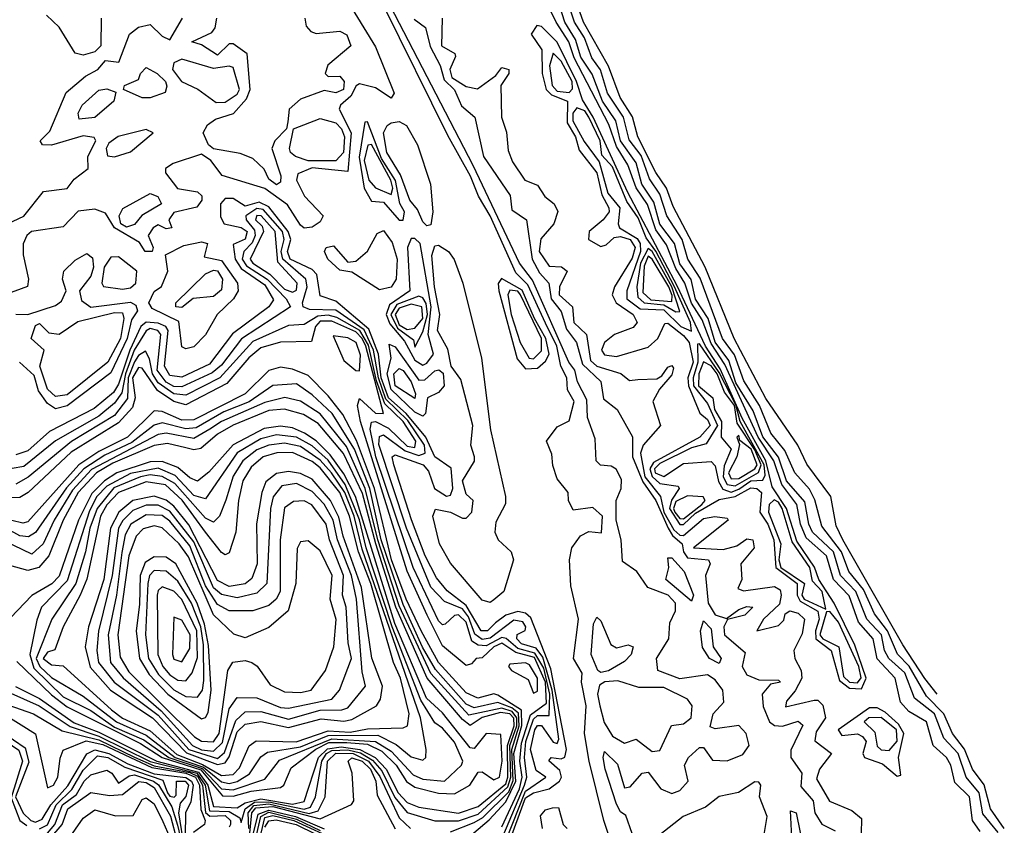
# Model space of a CAD drawing. Extents: x 2889633 to 3052318, y 540750 to 918690.
# Tile 592 of 656: x 2997035 to 2999527, y 820123 to 822161. Entities that reach past the tile are written whole.
import ezdxf

# ---------------------------------------------------------------- set-up
doc = ezdxf.new("R2010")
doc.units = 0

msp = doc.modelspace()

# ---------------------------------------------------------------- linework, layer by layer
at = {"layer": '0CON02XD'}
for points in [[(2997755.8, 822385.8), (2997935, 822092.5), (2997982.5, 821975), (2997975, 821962.5), (2997935, 821988.8), (2997895, 821998.8), (2997886, 821994), (2997872.6, 821967.4), (2997846.7, 821945), (2997843.3, 821935), (2997873.8, 821875), (2997865, 821777.5), (2997775, 821786.9), (2997738.8, 821771.2), (2997735.6, 821755), (2997755.5, 821715), (2997802.5, 821665), (2997795, 821650), (2997775, 821636), (2997755, 821634.2), (2997745, 821641.2), (2997712.6, 821692.6), (2997655, 821734.5), (2997547.1, 821767.1), (2997518.8, 821805), (2997495, 821821.2), (2997422.7, 821797.3), (2997403.3, 821785), (2997403.9, 821773.9), (2997434.1, 821734.1), (2997485, 821725.8), (2997495.6, 821715.6), (2997495.7, 821705), (2997482.7, 821687.3), (2997425, 821673.3), (2997412.5, 821655), (2997420, 821635), (2997405, 821632.5), (2997385, 821642.5), (2997372.5, 821635), (2997360, 821615), (2997372.5, 821585), (2997370, 821575), (2997352.5, 821575), (2997337.7, 821597.7), (2997275, 821634.4), (2997251.8, 821671.8), (2997225, 821682.2), (2997182.9, 821677.1), (2997145, 821637.3), (2997064.6, 821625.4), (2997052.9, 821615), (2997043.8, 821593.8), (2997043.3, 821566.7), (2997056.9, 821505), (2997054.1, 821485.9), (2996997.5, 821465)], [(2999465, 820107.5), (2999446.2, 820135), (2999438.8, 820195), (2999401.7, 820231.7), (2999391.2, 820275), (2999380, 820295), (2999346.2, 820325), (2999330, 820385), (2999285, 820411.2), (2999264, 820435), (2999250, 820495), (2999204.5, 820544.5), (2999194.2, 820595), (2999157.2, 820637.2), (2999133.6, 820703.6), (2999094.5, 820745), (2999076.9, 820805), (2999025, 820850.8), (2999010.4, 820885), (2999001.1, 820935), (2998963.3, 820985), (2998943.4, 821045), (2998904, 821105), (2998819.3, 821289.3), (2998785, 821341.8), (2998762.1, 821402.1), (2998735, 821444.4), (2998718.2, 821495), (2998695, 821531.4), (2998671.5, 821591.5), (2998645, 821630), (2998623.5, 821693.5), (2998595, 821735.8), (2998574, 821794), (2998545, 821840.8), (2998526, 821896), (2998437.9, 822065), (2998424.6, 822105), (2998392.7, 822155), (2998339.5, 822265)], [(2998585, 820102.5), (2998568.3, 820148.3), (2998555, 820157.5), (2998545, 820176.7), (2998516, 820265), (2998511.2, 820295), (2998515, 820310), (2998547.7, 820277.7), (2998565, 820217.5), (2998579.3, 820220.7), (2998610, 820255), (2998625, 820257.5), (2998657.5, 820215), (2998685, 820203.8), (2998705, 820211.2), (2998726.7, 820235), (2998717.5, 820275), (2998727.5, 820295), (2998755, 820320), (2998765, 820320), (2998788.3, 820288.3), (2998825, 820286.2), (2998865, 820302.5), (2998880.8, 820325), (2998872.9, 820355), (2998855, 820376), (2998795, 820367.5), (2998782.5, 820372.5), (2998790, 820405), (2998816.7, 820435), (2998814, 820465), (2998795, 820491.2), (2998775, 820503.8), (2998705, 820493.3), (2998650, 820515), (2998646.7, 820545), (2998677.5, 820595), (2998680, 820635), (2998694.2, 820665.8), (2998694.2, 820685), (2998675.4, 820705.4), (2998624.4, 820724.4), (2998596.2, 820765), (2998560.6, 820790.6), (2998557.1, 820845), (2998544.4, 820895), (2998544, 820945), (2998557.1, 820975), (2998557.6, 820997.6), (2998544.5, 821024.5), (2998531.7, 821031.7), (2998504.2, 821034.2), (2998493.3, 821045), (2998490.7, 821100.7), (2998472, 821155), (2998469.7, 821199.7), (2998446, 821245), (2998440, 821275), (2998424.3, 821295), (2998332.6, 821502.6), (2998299.2, 821545), (2998182.4, 821792.4), (2997960.4, 822220.4)], [(2999526.5, 820115), (2999491.4, 820165), (2999483.7, 820193.7), (2999475.4, 820225.4), (2999445.7, 820265), (2999426.1, 820316.1), (2999395.7, 820355), (2999373.3, 820405), (2999329.5, 820449.5), (2999285.9, 820525.9), (2999256.4, 820556.4), (2999230.5, 820615), (2999198, 820658), (2999169.8, 820719.8), (2999132.9, 820765), (2999114.5, 820815), (2999065, 820880), (2999046.9, 820946.9), (2999033.2, 820973.2), (2998996, 821015), (2998971.1, 821071.1), (2998936, 821115), (2998906.9, 821185), (2998867.3, 821247.3), (2998843.8, 821313.8), (2998812.9, 821355), (2998757, 821507), (2998725.8, 821555), (2998711.1, 821605), (2998672.5, 821665), (2998655, 821720), (2998628.3, 821758.3), (2998607.3, 821817.3), (2998577.4, 821857.4), (2998563.1, 821915), (2998521.9, 821975), (2998504.5, 822034.5), (2998482.9, 822065), (2998464.4, 822115), (2998438.9, 822155), (2998421.9, 822205)], [(2999357, 820454.6), (2999325, 820494.2), (2999269.8, 820579.8), (2999117.8, 820845), (2999100.9, 820880.9), (2999087.5, 820955), (2999027.1, 821037.1), (2999004, 821085), (2998923, 821203), (2998842.9, 821355), (2998769.4, 821535), (2998688.6, 821688.6), (2998671.5, 821735), (2998644.6, 821774.6), (2998598.9, 821865), (2998585.3, 821915.3), (2998554.6, 821964.6), (2998525, 822043.8), (2998461.5, 822155), (2998443.5, 822205)], [(2998543.6, 820043.6), (2998513.3, 820135), (2998476.2, 820285), (2998463.8, 820355), (2998468, 820425), (2998456.2, 820485), (2998458.3, 820508.3), (2998436.2, 820545), (2998448.8, 820645), (2998429.3, 820729.3), (2998426, 820795), (2998432, 820825), (2998454.3, 820855.7), (2998475, 820866.2), (2998506.7, 820863.3), (2998510, 820905), (2998485, 820927.5), (2998435, 820920), (2998423.3, 820945), (2998422.5, 820965), (2998395, 821000), (2998383.6, 821033.6), (2998381.7, 821061.7), (2998367.5, 821095), (2998395, 821131.2), (2998425, 821146.7), (2998438, 821195), (2998421.2, 821225), (2998419.4, 821255), (2998404.6, 821284.6), (2998394.2, 821335), (2998365, 821393.6), (2998320.4, 821490.4), (2998290.6, 821520.6), (2998225.3, 821665.3), (2998195.4, 821715), (2998175.4, 821765), (2998117.9, 821867.9), (2997955, 822197.5)], [(2999511.1, 820105), (2999472, 820152), (2999462.5, 820205), (2999430, 820245), (2999409.4, 820305), (2999373.6, 820343.6), (2999350, 820405), (2999299.2, 820445), (2999275, 820509.2), (2999234.3, 820545), (2999223.1, 820565), (2999215.3, 820605.3), (2999178.6, 820645), (2999151.1, 820715), (2999111.9, 820755), (2999094.4, 820815), (2999041.4, 820865), (2999031.9, 820885), (2999021.4, 820941.4), (2998975.6, 820995), (2998954.7, 821054.7), (2998915, 821105.7), (2998891.3, 821171.3), (2998847.3, 821242.7), (2998829.1, 821299.1), (2998795, 821345.8), (2998777.3, 821405), (2998745, 821454), (2998733.8, 821503.8), (2998705, 821544), (2998692.2, 821595), (2998655, 821644), (2998639.6, 821699.6), (2998608.9, 821745), (2998595, 821798.8), (2998555.6, 821855), (2998543.3, 821905), (2998509.5, 821955), (2998483.8, 822023.8), (2998455, 822066.2), (2998440.9, 822110.9), (2998414.4, 822155), (2998401.4, 822195)], [(2996991.2, 821638.8), (2997045, 821664), (2997095, 821726.2), (2997155, 821734.2), (2997172.3, 821757.7), (2997208, 821785), (2997207.5, 821815), (2997227.5, 821855), (2997223.3, 821863.3), (2997195, 821867.5), (2997115, 821844.2), (2997092.5, 821845), (2997086.7, 821855), (2997111.1, 821878.9), (2997152.7, 821977.3), (2997201.2, 822018.8), (2997232.5, 822035), (2997251.7, 822058.3), (2997285.8, 822054.2), (2997312.5, 822125), (2997335, 822142.5), (2997365, 822148.8), (2997395, 822120), (2997415, 822110), (2997446.7, 822165)], [(2997240.5, 822165), (2997240, 822095), (2997225, 822080), (2997195, 822071.2), (2997175, 822076.7), (2997135, 822142), (2997102.5, 822172.5)], [(2997685, 821743.3), (2997665, 821757.5), (2997653, 821783), (2997625, 821810), (2997593, 821823), (2997525, 821834.3), (2997512.9, 821845), (2997498.8, 821875), (2997510, 821895), (2997530.3, 821909.7), (2997576.1, 821923.9), (2997608.6, 821961.4), (2997618, 821985), (2997610, 822075), (2997575, 822100), (2997565, 822100), (2997535, 822071.2), (2997495, 822097.5), (2997470, 822105), (2997521.2, 822128.8), (2997529.5, 822140.5), (2997533.8, 822165)], [(2997756.7, 822165), (2997760, 822145), (2997771.2, 822131.2), (2997785, 822126), (2997845, 822132.5), (2997863, 822123), (2997872.5, 822095), (2997814.1, 822045.9), (2997807.5, 822025), (2997815, 822017.5), (2997845, 822018.8), (2997855.7, 822005), (2997853.8, 821985), (2997835, 821976), (2997805, 821982.5), (2997745, 821960), (2997716.7, 821935), (2997713, 821903), (2997710, 821885), (2997680, 821855), (2997672.5, 821835), (2997695.9, 821765.9), (2997695, 821750), (2997685, 821743.3)], [(2998032.6, 822162.6), (2998061.4, 822141.4), (2998073.4, 822093.4), (2998099.2, 822045), (2998108.8, 822008.8), (2998135, 821983.8), (2998153.1, 821943.1), (2998186.7, 821915), (2998208.8, 821815), (2998276.1, 821716.1), (2998280, 821680), (2998317.5, 821655), (2998332, 821555), (2998350.6, 821520.6), (2998373.8, 821495), (2998380, 821455), (2998405, 821423.3), (2998418.1, 821378.1), (2998443.8, 821345), (2998459.4, 821289.4), (2998505.8, 821245.8), (2998512.2, 821202.2), (2998546.7, 821175), (2998585.9, 821105.9), (2998585.4, 821055.4), (2998611.8, 820991.8), (2998644.4, 820945), (2998675.9, 820875), (2998686.6, 820856.6), (2998711.4, 820835), (2998714.6, 820814.6), (2998725, 820799.4), (2998777.5, 820795), (2998782.5, 820785), (2998770, 820755), (2998777.3, 820685), (2998795, 820655.6), (2998823.3, 820646.7), (2998855, 820668.8), (2998875, 820676.7), (2998890, 820675), (2998870, 820655), (2998826.2, 820643.8), (2998816.9, 820625), (2998818.1, 820605), (2998870.7, 820560.7), (2998863.1, 820525), (2998875, 820504.2), (2998905, 820491.2), (2998955, 820490), (2998960, 820485), (2998935, 820480), (2998914, 820455), (2998916.1, 820423.9), (2998932.5, 820385), (2998945, 820375.7), (2998965, 820373.8), (2999005, 820386.7), (2999016.7, 820376.7), (2998986.4, 820313.6), (2998986.2, 820295), (2999014, 820255), (2999011.7, 820221.7), (2999042.5, 820185), (2999047.1, 820155), (2999065, 820126.2), (2999098.8, 820108.8)], [(2998103.8, 822165), (2998102, 822095), (2998136, 822076), (2998138, 822068), (2998123.3, 822035), (2998128.6, 822015), (2998165, 821992.5), (2998193.3, 821986.7), (2998240, 822020), (2998255, 822040), (2998272.5, 822035), (2998272.5, 822025), (2998252.5, 821995), (2998253.8, 821915), (2998266.4, 821876.4), (2998270.7, 821830.7), (2998281.7, 821801.7), (2998313.3, 821755), (2998345, 821742.5), (2998363.6, 821713.6), (2998387.5, 821695), (2998396.4, 821676.4), (2998386.2, 821645), (2998353.4, 821606.6), (2998349.5, 821575), (2998375, 821538), (2998405.7, 821535.7), (2998420, 821525), (2998401.1, 821485), (2998400, 821465), (2998434, 821435), (2998437.5, 821395), (2998468.8, 821365), (2998479.2, 821299.2), (2998495, 821284.4), (2998555.8, 821265.8), (2998578.3, 821248.3), (2998599.3, 821250.7), (2998647, 821253), (2998660, 821260), (2998675, 821282.5), (2998685, 821286.7), (2998689.3, 821279.3), (2998685, 821262.5), (2998653.8, 821226.2), (2998636.7, 821195), (2998656.7, 821135), (2998612.5, 821085), (2998606, 821065), (2998617, 821005), (2998656.4, 820955), (2998665.2, 820915), (2998690.3, 820870.3), (2998705, 820857.1), (2998715, 820856), (2998765, 820899.5), (2998794, 820904), (2998825, 820900), (2998827.5, 820895), (2998740, 820825), (2998815, 820820.6), (2998849.8, 820830.2), (2998875, 820848), (2998890, 820845), (2998893.8, 820825), (2998860, 820785), (2998862.5, 820745), (2998852.5, 820722.5), (2998866.7, 820716.7), (2998945, 820727.5), (2998959.2, 820719.2), (2998962, 820705), (2998957.7, 820682.3), (2998916.7, 820645), (2998900, 820615), (2998955, 820628.8), (2998968.3, 820641.7), (2998971.7, 820658.3), (2998983.9, 820666.1), (2999005, 820660), (2999021.2, 820645), (2999015, 820607.5), (2998993.8, 820565), (2998996.7, 820545), (2999012.5, 820515), (2999013.8, 820495), (2998997.1, 820462.9), (2998975, 820437.5), (2998972.5, 820422.5), (2999045, 820440), (2999055, 820440), (2999067.3, 820427.3), (2999074.3, 820395), (2999050.2, 820359.8), (2999047, 820337), (2999088.8, 820305), (2999059.2, 820265), (2999050.8, 820240.8), (2999084.1, 820184.1), (2999140.7, 820160.7), (2999165, 820140), (2999163, 820063)], [(2999165, 820468.6), (2999176.9, 820495), (2999148.5, 820578.5), (2999095.5, 820685), (2999057.1, 820745), (2999046.2, 820776.2), (2999001.7, 820841.7), (2998975.3, 820925), (2998939.1, 820979.1), (2998923.3, 821045), (2998863.1, 821153.1), (2998807.6, 821277.6), (2998770.2, 821335), (2998698.2, 821488.2), (2998574.1, 821724.1), (2998485.9, 821915), (2998458.7, 821958.7), (2998443.6, 822005), (2998395, 822104.3), (2998355, 822143.8), (2998343.8, 822146.2), (2998328.8, 822125), (2998355.7, 822085), (2998356.9, 822025), (2998367.1, 821985), (2998380.8, 821970.8), (2998421.2, 821955), (2998420.5, 821900.5), (2998441.5, 821865), (2998450.8, 821830.8), (2998495, 821774), (2998508.3, 821718.3), (2998526, 821685), (2998526.2, 821675), (2998511.2, 821655), (2998476.2, 821625), (2998474, 821605), (2998505, 821587.1), (2998518.7, 821591.3), (2998539.4, 821610.6), (2998555, 821613.1), (2998580, 821605), (2998592.5, 821585), (2998585, 821558), (2998540, 821485), (2998534.2, 821465), (2998544, 821445), (2998587.5, 821415), (2998597.5, 821395), (2998587.4, 821382.6), (2998540, 821365), (2998514.4, 821345), (2998506.7, 821325), (2998515, 821313.6), (2998545, 821309.1), (2998625, 821333.1), (2998650, 821355), (2998667, 821393), (2998675, 821393.3), (2998715, 821362.5), (2998728.7, 821345), (2998739.4, 821295), (2998726, 821255), (2998727.3, 821235), (2998755.7, 821165.7), (2998775, 821150), (2998782.5, 821135), (2998756, 821105), (2998639, 821041), (2998629.8, 821025), (2998635, 821005.5), (2998655, 820988.2), (2998700.8, 820980.8), (2998704, 820975), (2998684, 820946), (2998679.6, 820925), (2998705, 820883.8), (2998715, 820883.8), (2998745, 820912.6), (2998805, 820947.1), (2998845.3, 820954.7), (2998885, 820976.7), (2998900, 820975), (2998912, 820965), (2998908.1, 820915), (2998927.9, 820885), (2998943.6, 820845), (2998948.7, 820775), (2999002.7, 820735), (2999002.5, 820705), (2999010, 820690), (2999054.7, 820664.7), (2999058.2, 820645), (2999048.4, 820615), (2999049.2, 820595), (2999088.6, 820565), (2999109.7, 820489.7), (2999135, 820470), (2999165, 820468.6)], [(2998425, 821977.3), (2998433.9, 821986.1), (2998432.5, 822005), (2998405, 822056.7), (2998385, 822076.7), (2998375.4, 822044.6), (2998382, 821995), (2998395, 821980.4), (2998425, 821977.3)], [(2997532.1, 821952.1), (2997555, 821952.5), (2997585, 821972.5), (2997590.6, 821985), (2997575, 822040), (2997565, 822044), (2997525, 822037.5), (2997445, 822061.2), (2997425, 822052.5), (2997421.2, 822035), (2997443.8, 822005), (2997485.5, 821985.5), (2997532.1, 821952.1)], [(2997345, 821963.3), (2997297.5, 821985), (2997300, 821995), (2997335, 822010), (2997340, 822025), (2997355, 822040), (2997382.5, 822025), (2997403.3, 822005), (2997407, 821993), (2997403, 821977), (2997365, 821963.8), (2997345, 821963.3)], [(2997185, 821910), (2997182.5, 821925), (2997192.5, 821945), (2997235, 821983.3), (2997255, 821986.2), (2997278.3, 821978.3), (2997273.3, 821955), (2997225, 821914), (2997185, 821910)], [(2998735, 821373.3), (2998732.3, 821395), (2998692, 821485), (2998645, 821575.4), (2998619.8, 821609.8), (2998599.6, 821659.6), (2998571.2, 821701.2), (2998535, 821789.4), (2998508.3, 821818.3), (2998503.8, 821855), (2998474.7, 821915), (2998465, 821930.9), (2998445, 821938.1), (2998434.6, 821925), (2998434.6, 821905), (2998463.2, 821853.2), (2998501.4, 821801.4), (2998522.8, 821722.8), (2998553.3, 821685), (2998548.9, 821645), (2998552.9, 821635), (2998597.4, 821607.4), (2998604.7, 821594.7), (2998605.8, 821575), (2998571.4, 821475), (2998570.8, 821455), (2998605, 821429.5), (2998665, 821427.5), (2998708.1, 821385), (2998735, 821373.3)], [(2997835, 821804.4), (2997764.4, 821804.4), (2997732.5, 821815), (2997720, 821825), (2997717.5, 821835), (2997727.5, 821885), (2997795, 821911.4), (2997835, 821900), (2997849.2, 821885), (2997856.5, 821865), (2997854.3, 821825), (2997835, 821804.4)], [(2998005, 821653.8), (2998008.5, 821675), (2997996.5, 821696.5), (2997985.4, 821754.6), (2997950, 821810), (2997915, 821902.5), (2997908.3, 821901.7), (2997893.6, 821813.6), (2997906.4, 821735), (2997925, 821702), (2997955, 821699.2), (2997995, 821654), (2998005, 821653.8)], [(2998065, 821640), (2998055, 821650), (2998041.1, 821681.1), (2998022.1, 821705), (2997998.4, 821768.4), (2997963.5, 821825), (2997955.7, 821875), (2997965, 821893.8), (2997975, 821900), (2997995, 821903.3), (2998013.9, 821893.9), (2998041.2, 821845), (2998074, 821745), (2998080, 821675), (2998075, 821642.5), (2998065, 821640)], [(2997275, 821814.2), (2997315, 821826.7), (2997372.5, 821875), (2997355, 821883.3), (2997283.9, 821866.1), (2997260.7, 821849.3), (2997253.3, 821835), (2997257, 821817), (2997275, 821814.2)], [(2997975, 821718.8), (2997979.1, 821735), (2997973.6, 821755), (2997925, 821845.7), (2997915.8, 821844.2), (2997906.2, 821805), (2997918.1, 821755), (2997935, 821736), (2997975, 821718.8)], [(2998271.8, 820075), (2998315, 820192.9), (2998335, 820205.4), (2998375, 820215.6), (2998400.8, 820235), (2998406, 820245), (2998402, 820262), (2998373.8, 820286.2), (2998380, 820295), (2998405, 820291.2), (2998414.1, 820295.9), (2998418.5, 820315), (2998378.6, 820518.6), (2998328.2, 820648.2), (2998315, 820659.4), (2998295, 820663.8), (2998265, 820654.5), (2998238.6, 820635), (2998218.8, 820615), (2998202.5, 820615), (2998165, 820679.5), (2998116.2, 820716.2), (2998089.5, 820749.5), (2998061.1, 820805), (2998026.3, 820896.3), (2997981.4, 821035), (2997977.5, 821055), (2997985, 821060), (2998055.4, 821035.4), (2998069.2, 821019.2), (2998084.8, 820974.8), (2998115, 820955.5), (2998125, 820958.6), (2998130.9, 820975), (2998126.4, 821026.4), (2998085.6, 821055), (2998062.9, 821105), (2998012.4, 821165), (2997968.3, 821205), (2997949.3, 821255), (2997942.4, 821315), (2997918.3, 821378.3), (2997835, 821449.2), (2997795, 821462.5), (2997786.6, 821516.6), (2997775, 821529.2), (2997719.4, 821555), (2997712.7, 821575), (2997720.5, 821605), (2997713.9, 821625), (2997665, 821687.5), (2997640.6, 821699.4), (2997605, 821689.4), (2997575, 821708.6), (2997555, 821709.2), (2997542.9, 821695), (2997542.5, 821662.5), (2997552.5, 821645), (2997595, 821635.7), (2997610, 821625), (2997605, 821606), (2997575, 821592.5), (2997580, 821555), (2997595, 821532.1), (2997655, 821490.6), (2997677.1, 821452.9), (2997665.5, 821434.5), (2997573.5, 821366.5), (2997515, 821290), (2997445, 821257.1), (2997415, 821261.4), (2997401.5, 821285), (2997410.5, 821375), (2997404.2, 821385), (2997385, 821393.8), (2997355, 821396.2), (2997341.2, 821385), (2997313.3, 821325), (2997285, 821239.2), (2997271.7, 821218.3), (2997222.8, 821177.2), (2997110.3, 821119.7), (2997055, 821070.8), (2997025, 821060.8)], [(2997305, 821636), (2997290.8, 821645), (2997286.2, 821665), (2997296.1, 821683.9), (2997365, 821721.2), (2997383.9, 821713.9), (2997393.3, 821695), (2997344.2, 821665.8), (2997325, 821643.3), (2997305, 821636)], [(2998265, 820083.5), (2998315, 820209.6), (2998366.2, 820245), (2998341.4, 820261.4), (2998327.5, 820315), (2998338.6, 820365), (2998345, 820375.7), (2998355, 820375.7), (2998385, 820333.8), (2998395, 820330), (2998398.7, 820341.3), (2998382.2, 820465), (2998358.3, 820548.3), (2998341.6, 820571.6), (2998305, 820582.2), (2998292.9, 820595), (2998294, 820606), (2998313.8, 820616.2), (2998315.6, 820625), (2998308, 820638), (2998285, 820642), (2998225, 820596.4), (2998205, 820593.6), (2998186.9, 820606.9), (2998170.3, 820650.3), (2998155, 820670.5), (2998109.4, 820689.4), (2998075, 820726), (2998013.6, 820875), (2997943.8, 821086.2), (2997945, 821106.7), (2997955, 821110.8), (2998010.3, 821070.3), (2998045, 821058.5), (2998060.8, 821065), (2998058.8, 821085), (2998017, 821147), (2997961.6, 821201.6), (2997942.5, 821255), (2997930, 821325), (2997906.5, 821376.5), (2997835, 821426.4), (2997768, 821428), (2997752.5, 821435), (2997750, 821445), (2997762.2, 821485), (2997758.6, 821505), (2997700.4, 821555), (2997696.2, 821575), (2997703.8, 821605), (2997699.6, 821625), (2997651.2, 821681.2), (2997635, 821683.9), (2997606.7, 821665), (2997607.8, 821655), (2997628.7, 821628.7), (2997630.4, 821615), (2997623.4, 821596.6), (2997601.9, 821575), (2997597.3, 821555), (2997608.5, 821538.5), (2997660.9, 821505), (2997709.2, 821455), (2997720, 821435), (2997596.3, 821353.7), (2997545, 821287.5), (2997522.2, 821267.8), (2997445, 821232.2), (2997425, 821233.6), (2997405, 821244.5), (2997382.9, 821275), (2997391.9, 821365), (2997384, 821375), (2997365, 821380), (2997355, 821374.2), (2997324.7, 821325), (2997302.2, 821265), (2997293.1, 821216.9), (2997275, 821190.8), (2997235, 821158.1), (2997125, 821095.8), (2997045, 821030.8), (2997015.9, 821025.9)], [(2997725, 821472.2), (2997735, 821476.7), (2997736.9, 821495), (2997687.7, 821547.7), (2997681.4, 821625), (2997645.8, 821665), (2997635, 821665.6), (2997631.4, 821655), (2997648.6, 821638.6), (2997651.4, 821625), (2997617.8, 821555), (2997624.4, 821545), (2997667.7, 821517.7), (2997705, 821479.5), (2997725, 821472.2)], [(2997945, 821478), (2997875, 821522.5), (2997845, 821527.5), (2997814.4, 821555), (2997805.8, 821575), (2997810, 821585), (2997828.9, 821588.9), (2997865, 821547.5), (2997885, 821550), (2997915, 821576), (2997939.4, 821620.6), (2997955, 821628), (2997977.6, 821597.6), (2997990.4, 821555), (2997987.5, 821505), (2997975, 821484.3), (2997945, 821478)], [(2998055, 821286.9), (2998065, 821292.5), (2998081.9, 821315), (2998068.8, 821365), (2998075.7, 821435), (2998048.2, 821595), (2998035, 821608.1), (2998025, 821608), (2998016.5, 821585), (2998021.9, 821475), (2997970.5, 821439.5), (2997962.2, 821415), (2997971.5, 821391.5), (2998008.3, 821348.3), (2998035, 821299.5), (2998055, 821286.9)], [(2997455, 821328.8), (2997445, 821333.3), (2997437.3, 821397.3), (2997370.3, 821430.3), (2997361.2, 821445), (2997375, 821473.3), (2997393.6, 821486.4), (2997410, 821525), (2997403.6, 821566.4), (2997450.2, 821589.8), (2997495, 821599.2), (2997510, 821595), (2997501.2, 821561.2), (2997545, 821551.9), (2997585.7, 821495), (2997588, 821475), (2997576.2, 821455), (2997534.4, 821415.6), (2997505, 821363.8), (2997475, 821333.8), (2997455, 821328.8)], [(2998225, 820686.7), (2998205, 820692.5), (2998125, 820786.7), (2998097.5, 820835), (2998080, 820905), (2998086.7, 820923.3), (2998125, 820915.6), (2998155, 820900), (2998165, 820900), (2998178.8, 820915), (2998182.5, 820945), (2998165, 820961.2), (2998155.6, 820995), (2998185.7, 821044.3), (2998186, 821055), (2998176.2, 821085), (2998181.1, 821135), (2998151.3, 821251.3), (2998126.9, 821285), (2998117.9, 821327.9), (2998091.8, 821375), (2998097.8, 821415), (2998084.2, 821485), (2998077.8, 821565), (2998085, 821588.8), (2998095, 821591.2), (2998120, 821575), (2998134.2, 821554.2), (2998156.2, 821495), (2998203.8, 821305), (2998226.4, 821123.6), (2998264, 820955), (2998263.9, 820936.1), (2998240, 820890), (2998237.5, 820865), (2998245.8, 820845), (2998278.8, 820815), (2998284, 820795), (2998260, 820715), (2998235, 820693.3), (2998225, 820686.7)], [(2998695, 821422.5), (2998705, 821423.3), (2998684.8, 821485), (2998635.7, 821575), (2998625, 821582.7), (2998605.8, 821545), (2998596.1, 821485), (2998599.1, 821459.1), (2998615.3, 821445.3), (2998665, 821440), (2998695, 821422.5)], [(2997025, 821416), (2997055, 821415.8), (2997125, 821438.1), (2997140.9, 821449.1), (2997151.9, 821475), (2997143.3, 821505), (2997146, 821525), (2997175, 821552.9), (2997205, 821570), (2997218.9, 821558.9), (2997221.1, 821535), (2997215, 821512), (2997185.8, 821475), (2997190.8, 821450.8), (2997215, 821434), (2997315, 821446.5), (2997328.9, 821438.9), (2997332.5, 821425), (2997317.7, 821402.3), (2997306.5, 821355), (2997265, 821267.5), (2997155, 821184.4), (2997125, 821177.1)], [(2997295, 821479.6), (2997315, 821482.7), (2997328.8, 821495), (2997331.1, 821525), (2997285, 821561.4), (2997265, 821560.6), (2997248.8, 821535), (2997242.7, 821495), (2997246.4, 821486.4), (2997295, 821479.6)], [(2998685, 821448), (2998686.3, 821463.7), (2998677.7, 821485), (2998635, 821555.7), (2998625, 821562.9), (2998615, 821537.5), (2998611.3, 821471.3), (2998632.2, 821452.2), (2998685, 821448)], [(2997445, 821433.3), (2997430, 821435), (2997430, 821445), (2997505, 821518), (2997525, 821528), (2997535, 821526.2), (2997548, 821505), (2997545, 821477.5), (2997525, 821461.2), (2997473.8, 821456.2), (2997445, 821433.3)], [(2998315, 821278), (2998345, 821280), (2998365, 821297.1), (2998374.5, 821315), (2998366.6, 821355), (2998337.2, 821405), (2998306.7, 821476.7), (2998253.8, 821506.2), (2998245.9, 821494.1), (2998246.9, 821475), (2998293.4, 821303.4), (2998315, 821278)], [(2998035, 821332.5), (2998055, 821371.2), (2998066.9, 821415), (2998063.3, 821443.3), (2998055, 821457.5), (2998045, 821462), (2997989.4, 821440.6), (2997973.6, 821415), (2997990.9, 821380.9), (2998031.2, 821351.2), (2998035, 821332.5)], [(2998335, 821302.9), (2998355, 821323.3), (2998355.3, 821355), (2998302.3, 821465), (2998295, 821474.5), (2998275, 821476.7), (2998270, 821465), (2998278.7, 821415), (2998300.9, 821345), (2998324, 821305), (2998335, 821302.9)], [(2998015, 821377.2), (2998035, 821380.9), (2998054.6, 821405), (2998052.2, 821435), (2998025, 821441.2), (2997995, 821431.8), (2997984.7, 821415), (2997995, 821388.9), (2998015, 821377.2)], [(2998257.5, 820095), (2998312.6, 820225), (2998317.9, 820245), (2998312, 820295), (2998315.3, 820335), (2998335, 820391.9), (2998345, 820400.5), (2998375, 820401.2), (2998376.7, 820455), (2998360.9, 820520.9), (2998338.8, 820558.8), (2998295, 820570), (2998265.9, 820595.9), (2998255, 820598.5), (2998215, 820576.9), (2998195, 820578.5), (2998179.1, 820589.1), (2998165, 820636.9), (2998145, 820655.6), (2998135, 820654.3), (2998111.7, 820631.7), (2998105, 820630), (2998095, 820640), (2998030.5, 820775), (2997936, 821055), (2997921.8, 821125), (2997925, 821143.3), (2997935, 821144.3), (2997968, 821128), (2998015, 821082.3), (2998035, 821079.2), (2998037.1, 821095), (2998005, 821144.4), (2997959, 821189), (2997937.8, 821247.8), (2997917.8, 821337.8), (2997895.2, 821375.2), (2997837.6, 821407.6), (2997815, 821414), (2997788.8, 821411.2), (2997755, 821390), (2997715, 821388), (2997625, 821346.9), (2997540.8, 821255), (2997455, 821211.1), (2997425, 821214.5), (2997385, 821242.5), (2997370.4, 821265), (2997363, 821303), (2997353, 821323), (2997335, 821312), (2997325, 821295.8), (2997309, 821255), (2997307.5, 821202.5), (2997275, 821160), (2997166.2, 821093.8), (2997056.4, 821003.6), (2997025, 820986)], [(2997125, 821208), (2997105, 821226.7), (2997085.7, 821285), (2997096.7, 821325), (2997063.8, 821355), (2997075, 821387.5), (2997085, 821392.5), (2997108.8, 821368.8), (2997135, 821366), (2997182.2, 821397.8), (2997275, 821420.8), (2997295, 821420), (2997298.6, 821405), (2997290, 821355), (2997257.5, 821295), (2997155, 821212.5), (2997125, 821208)], [(2998255, 820119.2), (2998299.2, 820215), (2998306.7, 820245), (2998300.7, 820285), (2998305, 820330.8), (2998327.6, 820402.4), (2998368, 820432), (2998365.2, 820485), (2998337.5, 820547.5), (2998290.1, 820560.1), (2998255, 820583.8), (2998235, 820574.5), (2998205, 820546.7), (2998190, 820545), (2998178.3, 820531.7), (2998165, 820527.5), (2998105, 820577.5), (2998065.5, 820655), (2998015, 820766.2), (2997897.5, 821145), (2997890, 821185), (2997895, 821202.5), (2997935, 821165.7), (2997955.7, 821165), (2997910.8, 821335), (2997901.7, 821355), (2997885, 821371.4), (2997825, 821398.4), (2997795, 821398.5), (2997783.5, 821385), (2997773.3, 821346.7), (2997695, 821345.8), (2997645, 821331.4), (2997615, 821305.8), (2997558.9, 821241.1), (2997455, 821186.9), (2997425, 821195.5), (2997383.5, 821223.5), (2997345, 821280), (2997335, 821281.4), (2997320, 821255), (2997326.7, 821205), (2997319.8, 821180.2), (2997285, 821141.4), (2997165, 821066.9), (2997056, 820965), (2997035, 820952.5), (2997015, 820951.4)], [(2997895, 821273.3), (2997897.3, 821312.7), (2997886, 821345), (2997865, 821356.6), (2997828.3, 821361.7), (2997855, 821299.4), (2997885, 821274), (2997895, 821273.3)], [(2998055, 821158.6), (2998035, 821168.2), (2997975, 821225.6), (2997964.7, 821265), (2997974.5, 821305), (2997970, 821340), (2997985, 821333.8), (2998045, 821249.5), (2998060, 821250), (2998085, 821273.1), (2998095.5, 821275.5), (2998106.6, 821266.6), (2998108.8, 821235), (2998095, 821218.5), (2998066.7, 821205), (2998061.4, 821165), (2998055, 821158.6)], [(2998835, 820966.2), (2998855, 820973.9), (2998885, 820994.6), (2998915, 820996), (2998921.1, 821008.9), (2998919, 821035), (2998858.1, 821145), (2998847.3, 821187.3), (2998805, 821268.7), (2998755, 821341.2), (2998750, 821340), (2998750.5, 821295), (2998739.3, 821255), (2998740, 821235), (2998775, 821190), (2998800.4, 821135), (2998771.7, 821088.3), (2998735, 821078.2), (2998655, 821038.5), (2998641.5, 821025), (2998643.1, 821015), (2998665, 821005.7), (2998715, 821038.8), (2998785, 821043.3), (2998795, 821032.5), (2998803.1, 820993.1), (2998813.9, 820973.9), (2998835, 820966.2)], [(2998145, 820071.2), (2998223, 820137), (2998265, 820182.1), (2998290.3, 820235), (2998285.5, 820305), (2998305.2, 820375.2), (2998304.4, 820414.4), (2998245, 820452.5), (2998235, 820455.6), (2998194.4, 820444.4), (2998165, 820458.6), (2998094.7, 820534.7), (2998050.4, 820615), (2998012.5, 820695), (2997975.3, 820795), (2997932.5, 820975), (2997886.7, 821096.7), (2997852.4, 821162.4), (2997815, 821210), (2997765, 821260.8), (2997725, 821277.5), (2997695, 821282), (2997665, 821274), (2997605.4, 821214.6), (2997475, 821148.9), (2997445, 821148.2), (2997395, 821170), (2997375, 821172), (2997307.5, 821105), (2997235, 821069.1), (2997184.7, 821035.3), (2997055, 820890.8), (2997042.3, 820887.7), (2997015, 820894.4)], [(2997125, 821177.1), (2997105, 821190), (2997082.7, 821222.7), (2997071.2, 821261.2), (2997034, 821295)], [(2998035, 821202.5), (2997984.6, 821235), (2997981.9, 821265), (2997995, 821278.8), (2998005, 821274), (2998025.6, 821245), (2998036.7, 821215), (2998035, 821202.5)], [(2998845, 820982), (2998904.7, 821015.3), (2998910.9, 821035), (2998895, 821072.8), (2998850.1, 821140.1), (2998843.8, 821185), (2998818.8, 821218.8), (2998799.4, 821265), (2998785, 821285.9), (2998765, 821295.8), (2998753.5, 821265), (2998752.2, 821235), (2998789.1, 821205), (2998792.9, 821175), (2998811.2, 821145), (2998810, 821105), (2998835.6, 821075), (2998817.8, 821032.2), (2998815.4, 821005), (2998825.3, 820985.3), (2998845, 820982)], [(2998125, 820106.9), (2998185, 820130), (2998207.1, 820142.9), (2998272.3, 820207.7), (2998283.5, 820236.5), (2998280.2, 820315), (2998299.1, 820375), (2998297, 820407), (2998280.4, 820420.4), (2998245, 820433.8), (2998185, 820420.5), (2998165, 820430), (2998087.3, 820517.3), (2998054, 820574), (2998005, 820681.4), (2997949.8, 820845), (2997921.2, 820975), (2997882.3, 821075), (2997825.3, 821165.3), (2997775, 821212.5), (2997735, 821240), (2997675, 821236), (2997615.4, 821194.6), (2997551.2, 821168.8), (2997481.7, 821128.3), (2997455, 821126.5), (2997395, 821141.4), (2997375, 821135.8), (2997318.7, 821091.3), (2997250.1, 821059.9), (2997196.7, 821025), (2997153, 820977), (2997075, 820863.8), (2997057.3, 820852.7), (2997035, 820855.8), (2996955, 820899.2)], [(2998145, 820134.5), (2998195, 820151.2), (2998269.9, 820220.1), (2998277.3, 820245), (2998275.2, 820325), (2998292.9, 820375), (2998293.1, 820395), (2998281, 820411), (2998255, 820419.7), (2998171.7, 820401.7), (2998075, 820507.1), (2997995, 820678.6), (2997941, 820845), (2997909.4, 820975), (2997861.7, 821081.7), (2997795, 821164.3), (2997745, 821195.8), (2997705.8, 821205.8), (2997655, 821193.1), (2997545.4, 821144.6), (2997515.8, 821125), (2997475, 821101.4), (2997405.6, 821115.6), (2997385, 821111.9), (2997216.8, 821023.2), (2997168.7, 820971.3), (2997121.9, 820895), (2997094, 820835), (2997065, 820808.8), (2996925.9, 820875.9)], [(2998145, 820153.5), (2998195, 820171.1), (2998265, 820228.2), (2998270, 820245), (2998268.9, 820325), (2998286.5, 820375), (2998285, 820394.2), (2998275, 820405.2), (2998251.8, 820408.2), (2998205, 820396.2), (2998175, 820375.7), (2998155, 820391.1), (2998066.2, 820495), (2997987, 820675), (2997935.6, 820835), (2997902.4, 820962.4), (2997854.1, 821064.1), (2997789.8, 821139.8), (2997752.6, 821162.6), (2997705, 821175.6), (2997665, 821172.2), (2997574.6, 821135.4), (2997535, 821112.9), (2997493.2, 821076.8), (2997475, 821072.9), (2997455, 821078.1), (2997409.1, 821089.1), (2997375, 821084.4), (2997270.4, 821039.6), (2997228.9, 821015), (2997182.7, 820965), (2997144.4, 820895), (2997108.6, 820805), (2997083.3, 820775), (2997055, 820768), (2996985, 820787.5)], [(2997575, 820196.9), (2997620.5, 820209.5), (2997695, 820218.8), (2997703.3, 820225), (2997721.3, 820268.7), (2997784.2, 820315.8), (2997817.3, 820332.7), (2997862.9, 820332.9), (2997915, 820328.2), (2997951, 820311), (2997987.3, 820275), (2998014, 820234), (2998035, 820220), (2998095, 820204.4), (2998135, 820202.9), (2998173.8, 820225), (2998195, 820257.5), (2998205, 820258.8), (2998235, 820238.5), (2998249.1, 820245), (2998256.1, 820285), (2998252.5, 820352.5), (2998215, 820355.6), (2998185, 820317.5), (2998175, 820319.2), (2998105, 820407.5), (2998064.5, 820445), (2997983.8, 820633.8), (2997884.2, 820955), (2997855, 821012.2), (2997820.1, 821060.1), (2997785, 821095.6), (2997755.3, 821115.3), (2997725, 821128.9), (2997695, 821133.3), (2997653.1, 821126.9), (2997575, 821085.6), (2997513.2, 821016.8), (2997485, 820993.8), (2997465, 821002), (2997435, 821028.1), (2997395, 821043.5), (2997365, 821042.9), (2997280.8, 821015), (2997248.9, 820995), (2997217.4, 820962.6), (2997183.5, 820895), (2997135, 820753.8), (2997116.2, 820733.8), (2997065.7, 820704.3), (2997011.7, 820648.3)], [(2997575, 820212.9), (2997655, 820240), (2997692.4, 820287.6), (2997825, 820342.3), (2997935.3, 820335.3), (2997975, 820311.1), (2998030.7, 820250.7), (2998055, 820240), (2998110, 820235), (2998152.5, 820275), (2998156.2, 820285), (2998135, 820333.3), (2998105, 820368.8), (2998085, 820382.5), (2998049.7, 820439.7), (2997977.2, 820625), (2997911.6, 820825), (2997895, 820895.7), (2997858.8, 820985), (2997815, 821046.5), (2997775, 821083.5), (2997735, 821105.5), (2997685, 821111.1), (2997645, 821100.6), (2997585, 821065.7), (2997505, 820948.8), (2997475, 820957.5), (2997428.4, 821008.4), (2997385, 821026.4), (2997315, 821013.1), (2997255, 820981.5), (2997230, 820955), (2997211.2, 820918.8), (2997155, 820741.2), (2997090, 820675), (2997077.7, 820642.3), (2997060.5, 820555), (2997070.3, 820520.3), (2997145, 820447.8), (2997215, 820413.5), (2997275, 820371.8), (2997349, 820339), (2997412.1, 820295), (2997496.6, 820266.6), (2997545, 820215.4), (2997575, 820212.9)], [(2998835, 820999.4), (2998855, 821000.4), (2998895.2, 821024.8), (2998900.9, 821035), (2998885.6, 821075), (2998857, 821097), (2998855, 821110), (2998850, 821105), (2998856.2, 821086.2), (2998850, 821055), (2998828.8, 821015), (2998835, 820999.4)], [(2997565, 820228.5), (2997585, 820233.6), (2997616.6, 820253.4), (2997645, 820296.7), (2997662.1, 820307.9), (2997745, 820321.5), (2997815, 820350.5), (2997940.8, 820350.8), (2997987.8, 820327.8), (2998025, 820296), (2998055, 820287.5), (2998062.5, 820295), (2998063.3, 820315), (2998049.4, 820395), (2997901.8, 820821.8), (2997881.4, 820905), (2997857.6, 820965), (2997823.8, 821015), (2997795, 821047.3), (2997745, 821081.5), (2997705, 821089.5), (2997665.5, 821084.5), (2997635, 821073.1), (2997599.2, 821045), (2997575, 821006.7), (2997556, 820946), (2997540, 820905), (2997525, 820890), (2997505, 820900), (2997427.5, 820987.5), (2997395.3, 821005.3), (2997365, 821009.6), (2997340, 821005), (2997273.2, 820976.8), (2997230.4, 820925), (2997212.1, 820875), (2997201.5, 820815), (2997176.9, 820735), (2997116, 820645), (2997076.2, 820545), (2997085.5, 820525), (2997115, 820497.1), (2997195, 820450), (2997280, 820385), (2997355, 820351.2), (2997427.9, 820295), (2997500, 820270), (2997545, 820232.7), (2997565, 820228.5)], [(2997545, 820248.9), (2997575, 820251.9), (2997591.1, 820268.9), (2997615.7, 820324.3), (2997633, 820337), (2997734.6, 820334.6), (2997815, 820362.2), (2997871.2, 820358.8), (2997915, 820366.9), (2998005, 820370), (2998016.2, 820375), (2998020, 820405), (2997998.5, 820495), (2997980.5, 820535), (2997923.6, 820735), (2997892.4, 820815), (2997869.7, 820905), (2997844.6, 820965), (2997795, 821027.5), (2997775, 821043.5), (2997725, 821066.7), (2997685.7, 821065.7), (2997651.2, 821055), (2997620.7, 821029.3), (2997599.4, 820995), (2997588.6, 820945), (2997582, 820865), (2997565, 820812.5), (2997555, 820807.5), (2997545, 820813.3), (2997504.7, 820864.7), (2997446.1, 820946.1), (2997404.1, 820984.1), (2997355, 820992.1), (2997284.7, 820965.3), (2997255, 820934.3), (2997239.6, 820905), (2997204.5, 820745.5), (2997188.1, 820705), (2997144.4, 820625.6), (2997123.3, 820566.7), (2997105, 820561.2), (2997094.4, 820545), (2997115, 820528.8), (2997145, 820526.7), (2997267.1, 820415), (2997295, 820394.5), (2997365, 820361.8), (2997432.2, 820302.2), (2997497.2, 820277.2), (2997545, 820248.9)], [(2997535, 820276.7), (2997555, 820281.5), (2997565, 820296), (2997585, 820359.2), (2997605, 820379.4), (2997645, 820385.5), (2997715, 820370.5), (2997797.8, 820392.2), (2997855, 820386.7), (2997875, 820390.5), (2997937.5, 820425), (2997947.5, 820442.5), (2997952.9, 820475), (2997925.7, 820545.7), (2997900, 820725), (2997852.9, 820855), (2997842.3, 820902.3), (2997821.5, 820945), (2997775, 820998.6), (2997745, 821013.1), (2997715, 821018.6), (2997685, 821012.9), (2997657.9, 820992.1), (2997647.1, 820965), (2997634.4, 820885.6), (2997635.7, 820785), (2997622.5, 820747.5), (2997605, 820734.2), (2997565, 820727.1), (2997535, 820742.5), (2997462.9, 820882.9), (2997425, 820930.5), (2997405, 820945.5), (2997375, 820955.5), (2997321.2, 820945), (2997285.6, 820915), (2997264.6, 820875), (2997247.5, 820745), (2997209.2, 820625), (2997200.8, 820575), (2997213.1, 820523.1), (2997264.2, 820465), (2997371.1, 820395), (2997456.7, 820306.7), (2997535, 820276.7)], [(2997535, 820291.8), (2997552.7, 820307.3), (2997581.5, 820388.5), (2997605, 820410), (2997645, 820410.8), (2997715, 820391.9), (2997795, 820414.4), (2997850, 820415), (2997865, 820420), (2997910, 820475), (2997901.2, 820511.2), (2997886.9, 820695), (2997874.5, 820755), (2997839.1, 820845), (2997828.2, 820895), (2997805, 820935.8), (2997775, 820967.5), (2997735, 820987.5), (2997697.7, 820982.3), (2997675.8, 820954.2), (2997669.2, 820925), (2997660, 820735), (2997635, 820710), (2997585, 820698.6), (2997545, 820706.9), (2997525, 820724.3), (2997475, 820840.6), (2997415, 820917.8), (2997385, 820933.3), (2997355, 820933.3), (2997320.6, 820919.4), (2997295.4, 820894.6), (2997284.5, 820875), (2997269.1, 820755), (2997234.2, 820614.2), (2997230, 820565), (2997234.3, 820535), (2997274.2, 820485), (2997385, 820401.5), (2997462.7, 820315), (2997535, 820291.8)], [(2998715, 820898.2), (2998760.8, 820935), (2998769.2, 820945), (2998764.2, 820954.2), (2998725, 820956.7), (2998695, 820942.7), (2998688.9, 820925), (2998692.4, 820915), (2998705, 820899.2), (2998715, 820898.2)], [(2997525, 820311.1), (2997547.8, 820332.2), (2997565, 820417.5), (2997585, 820446.2), (2997635, 820445.8), (2997695, 820421.4), (2997715, 820419.2), (2997825, 820442.5), (2997843.8, 820465), (2997874, 820545), (2997865.8, 820585), (2997860.8, 820675), (2997851.4, 820705), (2997854.4, 820755), (2997818.9, 820845), (2997810, 820885), (2997774.2, 820934.2), (2997755, 820944), (2997727.7, 820942.3), (2997705, 820926.7), (2997694.2, 820845), (2997694, 820715), (2997683.8, 820695), (2997665, 820678.8), (2997625, 820666), (2997565, 820666), (2997535, 820682), (2997505, 820729.2), (2997465, 820830), (2997415, 820892.9), (2997395, 820906.9), (2997355, 820908.6), (2997316, 820885), (2997302, 820858), (2997293.4, 820813.4), (2997280, 820705), (2997258.6, 820605), (2997264.3, 820535), (2997296.2, 820496.2), (2997392.8, 820412.8), (2997471.9, 820325), (2997495, 820313.9), (2997525, 820311.1)], [(2999075, 820670), (2999065.9, 820715), (2999040.8, 820740.8), (2999034.7, 820775), (2998989.9, 820839.9), (2998963.9, 820925), (2998955, 820940.5), (2998943.7, 820946.3), (2998931.5, 820935), (2998930, 820915), (2998960.8, 820835), (2998955.8, 820795), (2998960.8, 820775), (2999020.6, 820735), (2999014.1, 820705), (2999020, 820695), (2999075, 820670)], [(2997525, 820334.4), (2997539.6, 820355), (2997561.2, 820515), (2997573.9, 820536.1), (2997605, 820540), (2997622.5, 820535), (2997635.8, 820525.8), (2997668.3, 820478.3), (2997705, 820461.2), (2997745, 820458.8), (2997772.5, 820465), (2997808.8, 820515), (2997830, 820575), (2997835.8, 820644.2), (2997820, 820695), (2997825.8, 820755), (2997795, 820817.5), (2997765, 820842.5), (2997745, 820840), (2997737, 820823), (2997733.8, 820735), (2997714.1, 820665.9), (2997665, 820623.3), (2997605, 820597.5), (2997577, 820607), (2997525, 820656), (2997462.3, 820802.3), (2997438.1, 820835), (2997395, 820876), (2997375, 820880.8), (2997347, 820873), (2997329.2, 820855), (2997310.5, 820805), (2997283.3, 820605), (2997288.7, 820548.7), (2997311.2, 820511.2), (2997477.2, 820347.2), (2997495, 820335.6), (2997525, 820334.4)], [(2997495, 820392.5), (2997505, 820396.2), (2997511.3, 820408.7), (2997519.6, 820465), (2997512.4, 820577.6), (2997502.4, 820632.4), (2997483.9, 820685), (2997430, 820785), (2997405, 820801.4), (2997375, 820802.5), (2997352.1, 820787.9), (2997339.5, 820755), (2997338.3, 820681.7), (2997329.4, 820615), (2997337.8, 820545), (2997362.2, 820505), (2997409.4, 820455), (2997495, 820392.5)], [(2998735, 820690), (2998670, 820745), (2998677.5, 820775), (2998675, 820800), (2998685, 820800), (2998716.7, 820765), (2998740, 820705), (2998735, 820690)], [(2997485, 820447.5), (2997497.5, 820465), (2997500.9, 820489.1), (2997499.7, 820579.7), (2997492.9, 820625), (2997469.2, 820685), (2997435, 820740.8), (2997405, 820766), (2997375, 820768), (2997362.9, 820755), (2997359.4, 820735), (2997353.1, 820605), (2997360.6, 820545), (2997385.6, 820505), (2997425, 820465.7), (2997455, 820449.2), (2997485, 820447.5)], [(2997455, 820488.8), (2997471.2, 820508.8), (2997485, 820547.5), (2997483.1, 820615), (2997445, 820694.2), (2997425, 820715.8), (2997395, 820726.2), (2997385, 820717.5), (2997382.9, 820705), (2997384.3, 820555), (2997397.1, 820525), (2997415, 820504), (2997435, 820490), (2997455, 820488.8)], [(2999155, 820483.8), (2999164.1, 820495.9), (2999158.1, 820525), (2999107.1, 820637.1), (2999085, 820664), (2999076.4, 820663.6), (2999060, 820605), (2999066.9, 820595), (2999107.5, 820575), (2999119.4, 820499.4), (2999135, 820485.3), (2999155, 820483.8)], [(2997445, 820536.7), (2997465, 820570), (2997465.7, 820605), (2997445, 820642.5), (2997425, 820650), (2997421.2, 820555), (2997425, 820543.3), (2997445, 820536.7)], [(2998505, 820510), (2998497.5, 820515), (2998481.2, 820555), (2998487, 820633), (2998495, 820650), (2998505, 820640), (2998530.7, 820580.7), (2998545, 820572.5), (2998575, 820580), (2998587.5, 820575), (2998582.5, 820555), (2998565, 820537.5), (2998525, 820514), (2998505, 820510)], [(2998805, 820532.5), (2998780, 820545), (2998763, 820573), (2998757.5, 820615), (2998765, 820640), (2998785, 820620), (2998790, 820575), (2998810, 820545), (2998805, 820532.5)], [(2996889.4, 820035), (2996847.5, 820145), (2996714.6, 820274.6), (2996685, 820323.8), (2996654.6, 820414.6), (2996652.1, 820445), (2996665, 820471.1), (2996695, 820501.5), (2996745, 820537.1), (2996775, 820544.2), (2996809.1, 820529.1), (2996858, 820465), (2996956.9, 820365), (2997032.9, 820312.9), (2997041.5, 820285), (2997012.8, 820192.8), (2997035.4, 820135.4), (2997052.6, 820122.6)], [(2997027.7, 820537.7), (2997115, 820452.9), (2997155, 820422.9), (2997340.1, 820330.1), (2997395.4, 820295), (2997493.3, 820263.3), (2997547.8, 820197.8), (2997575, 820196.9)], [(2998335, 820457.5), (2998345, 820462.5), (2998345.3, 820495), (2998325, 820528.9), (2998315, 820534.4), (2998275, 820531.2), (2998271.4, 820525), (2998279.2, 820515), (2998321.8, 820491.8), (2998335, 820457.5)], [(2998635, 820310), (2998655, 820312.5), (2998684, 820376), (2998715, 820380), (2998733.8, 820395), (2998736.2, 820425), (2998725, 820442.5), (2998665, 820471.4), (2998601.7, 820471.7), (2998548.6, 820488.6), (2998515.7, 820485.7), (2998502.3, 820477.7), (2998496.9, 820455), (2998502.9, 820425), (2998513.6, 820383.6), (2998535, 820348.8), (2998565, 820331.2), (2998595, 820341.2), (2998635, 820310)], [(2997005, 820460.8), (2997084, 820425), (2997162.7, 820372.7), (2997235, 820348.6), (2997364.9, 820284.9), (2997482.8, 820255), (2997504.4, 820225), (2997515, 820160), (2997565, 820157.8), (2997592, 820142), (2997595, 820130), (2997605.3, 820165), (2997628.7, 820181.3), (2997665, 820182.6), (2997755, 820164.3), (2997770.6, 820169.4), (2997783.5, 820195), (2997799.3, 820285), (2997811.1, 820305), (2997825, 820312.4), (2997865, 820314.4), (2997896.8, 820306.8), (2997927.7, 820287.7), (2997950.8, 820260.8), (2997983.8, 820193.8), (2998015, 820155.7), (2998085, 820134.3), (2998145, 820134.5)], [(2997024, 820474), (2997085, 820443.6), (2997172.4, 820382.4), (2997235, 820358.4), (2997381.8, 820285), (2997487.3, 820257.3), (2997511.2, 820225), (2997525, 820170.5), (2997585, 820167.3), (2997605, 820180.3), (2997645, 820190.5), (2997725, 820176.6), (2997755, 820183.1), (2997790.9, 820295), (2997813.6, 820316.4), (2997848.4, 820321.6), (2997895.2, 820315.2), (2997934.5, 820294.5), (2997961.8, 820265), (2997992.3, 820205), (2998015, 820181.1), (2998045, 820168.9), (2998145, 820153.5)], [(2997005, 820427.5), (2997070, 820405), (2997142.4, 820362.4), (2997235, 820339.6), (2997325, 820295.2), (2997375, 820273.9), (2997465, 820257), (2997485, 820247.6), (2997497, 820225), (2997505.2, 820155.2), (2997516.3, 820146.3), (2997555, 820148.2), (2997567.8, 820135), (2997568.6, 820125), (2997565, 820118.8)], [(2999255, 820247.5), (2999265, 820250), (2999258.6, 820295), (2999272, 820355), (2999259.1, 820379.1), (2999225, 820409.5), (2999205, 820420.6), (2999185, 820420), (2999105.8, 820365), (2999115, 820350.6), (2999155, 820354.3), (2999168, 820348), (2999177.1, 820335), (2999168.8, 820305), (2999172.5, 820295), (2999218.3, 820278.3), (2999255, 820247.5)], [(2996995, 820404.4), (2997074.4, 820354.4), (2997105, 820217.5), (2997120, 820225), (2997131.4, 820245), (2997136.8, 820293.2), (2997145, 820313.3), (2997203.1, 820336.9), (2997245, 820327.5), (2997369.2, 820269.2), (2997455, 820254.9), (2997480, 820245), (2997489.4, 820225), (2997493.2, 820163.2), (2997504.4, 820135), (2997502.5, 820125), (2997474.8, 820105.2)], [(2999235, 820312.5), (2999255, 820336.2), (2999253.3, 820365), (2999215, 820395.6), (2999183.8, 820395), (2999172, 820385), (2999198.9, 820358.9), (2999205, 820323.3), (2999215, 820314), (2999235, 820312.5)], [(2996989.5, 820359.5), (2997048.8, 820318.8), (2997057.5, 820282.5), (2997024.1, 820195), (2997043.8, 820153.8), (2997062.5, 820135), (2997075, 820130.9), (2997091.5, 820138.5), (2997113.2, 820175), (2997156.7, 820223.3), (2997205, 820304.3), (2997225, 820313.9), (2997260, 820305), (2997308.5, 820278.5), (2997375, 820253.5), (2997455, 820243.9), (2997469.7, 820235), (2997473.3, 820225), (2997467.9, 820182.1), (2997454.4, 820155), (2997453.3, 820095)], [(2997085, 820113.8), (2997105, 820124.4), (2997126.8, 820175), (2997166.3, 820213.7), (2997195, 820262.9), (2997231.5, 820298.5), (2997257.5, 820295), (2997300.5, 820270.5), (2997397.1, 820237.1), (2997408.5, 820205), (2997415, 820196.9), (2997425.7, 820194.3), (2997430.8, 820199.2), (2997431.2, 820235), (2997453.8, 820235), (2997461.8, 820225), (2997455, 820196.2), (2997441.1, 820178.9), (2997436.8, 820155), (2997451.2, 820065)], [(2997614.7, 820115), (2997613.2, 820155), (2997627.1, 820172.9), (2997665, 820177.1), (2997767.2, 820152.8), (2997790.2, 820159.8), (2997808, 820195), (2997813.8, 820285), (2997834.5, 820305.5), (2997878.6, 820305), (2997917.3, 820285), (2997946.4, 820246.4), (2997995, 820142), (2998023.8, 820115)], [(2997616.7, 820103.3), (2997621.9, 820155), (2997632.4, 820167.6), (2997675, 820170.6), (2997795, 820139.1), (2997874.3, 820175.7), (2997880, 820185), (2997876.2, 820255), (2997866, 820285), (2997875, 820294), (2997901.1, 820285), (2997922.1, 820265), (2997936.2, 820235), (2997939.2, 820199.2), (2997984.6, 820114.6)], [(2997105, 820103.6), (2997123.8, 820125), (2997142.7, 820175), (2997178.7, 820201.3), (2997197.5, 820235), (2997215, 820250.8), (2997255, 820262.5), (2997267.5, 820255), (2997285, 820230), (2997311.7, 820248.3), (2997325, 820250.4), (2997373.3, 820235)], [(2997110.8, 820089.2), (2997142.2, 820125), (2997156.9, 820165), (2997215, 820206), (2997261.7, 820198.3), (2997295, 820201.4), (2997336.2, 820233.8), (2997355, 820231.1), (2997375, 820218.8), (2997416.4, 820146.4), (2997448, 820025)], [(2997373.3, 820235), (2997385.7, 820225.7), (2997420, 820170), (2997433.7, 820123.7), (2997461.6, 820005)], [(2998915, 820080), (2998926.2, 820145), (2998906.7, 820195), (2998910, 820225), (2998905, 820232.5), (2998895, 820233.3), (2998854, 820206), (2998805, 820195.7), (2998770.6, 820169.4), (2998713.8, 820145), (2998655, 820098.8)], [(2997131.1, 820048.9), (2997195, 820141.2), (2997225, 820162.5), (2997276.8, 820146.8), (2997321.7, 820148.3), (2997345, 820188.8), (2997355, 820192.5), (2997375, 820177.1), (2997397, 820133), (2997415, 820092.5)], [(2997620.6, 820079.4), (2997638.4, 820151.6), (2997665, 820161.7), (2997732.3, 820145), (2997805, 820114)], [(2998357.5, 820115), (2998353, 820147), (2998365, 820162.5), (2998383, 820167), (2998398.3, 820168.3), (2998410, 820125), (2998420, 820115)], [(2999005, 820073.3), (2998990, 820075), (2998985, 820160), (2999000, 820155), (2999010, 820105), (2999020, 820085), (2999005, 820073.3)], [(2997627.8, 820072.2), (2997644.6, 820145.4), (2997665, 820156), (2997735, 820138.5), (2997795, 820109.6)], [(2997636.5, 820063.5), (2997655, 820142.5), (2997675, 820148.1), (2997728.2, 820135), (2997842.6, 820082.6)], [(2997655, 820118.1), (2997665.4, 820134.6), (2997683.4, 820136.6), (2997734.4, 820125), (2997835.8, 820075.8)]]:
    msp.add_lwpolyline(points, dxfattribs=at)

doc.saveas('drawing.dxf')
